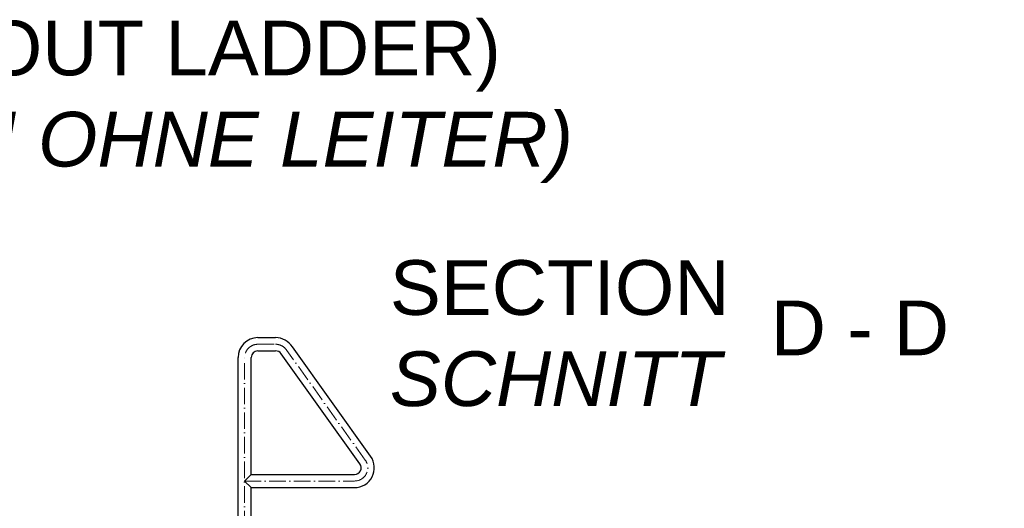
# Model space of a CAD drawing. Header units: millimetres. Extents: x -14064 to 10606674, y -83552 to 74051.
# Tile 579 of 656: x 27580 to 31179, y -14453 to -12666. Entities that reach past the tile are written whole.
import ezdxf

# ---------------------------------------------------------------- set-up
doc = ezdxf.new("R2010")
doc.units = ezdxf.units.MM
doc.linetypes.add('ACAD_ISO10W100', pattern=[18, 12, -3, 0, -3])
doc.layers.add('Beschriftung', color=7, linetype='Continuous', lineweight=9)
doc.styles.add('LBB3.5M1000', font='isocp.shx', dxfattribs={"height": 3.5})

msp = doc.modelspace()

# ---------------------------------------------------------------- linework, layer by layer
for p, q in [((28450.73875, -13829.10938), (28515.45734, -13829.10938)), ((28450.73875, -13877.40938), (28515.45734, -13877.40938)), ((28823.7791, -14291.06371), (28535.98249, -13888.83378)), ((28863.05077, -14262.94563), (28577.03279, -13863.3826)), ((28378.28875, -15118.41644), (28378.28875, -13901.55938)), ((28426.58875, -14329.26644), (28426.58875, -13901.55938)), ((28426.58875, -14329.26644), (28402.43875, -14353.41644)), ((28402.43875, -14353.41644), (28426.58875, -14377.56644)), ((28426.58875, -14329.26644), (28804.13875, -14329.26644)), ((28426.58875, -14377.56644), (28804.13875, -14377.56644)), ((28426.58875, -14979.26644), (28426.58875, -14377.56644))]:
    msp.add_line(p, q)
at = {"linetype": 'ACAD_ISO10W100', "lineweight": 18, "ltscale": 5}
for p, q in [((28450.73875, -13853.41644), (28515.55471, -13853.41644)), ((28843.41575, -14277.00582), (28556.60501, -13876.26525)), ((28402.43875, -15603.95398), (28402.43875, -13901.71644)), ((28402.43875, -14353.41644), (28804.13875, -14353.41644))]:
    msp.add_line(p, q, dxfattribs=at)
for centre, radius, start, end in [((28450.73875, -13901.55938), 72.45, 90, 180), ((28515.45734, -13901.55938), 72.45, 31.79891282, 90), ((28450.73875, -13901.55938), 24.15, 90, 180), ((28515.45734, -13901.55938), 24.15, 31.79891282, 90), ((28804.13875, -14305.11644), 72.45, 270, 35.59610741), ((28804.13875, -14305.11644), 24.15, 270, 35.58382393)]:
    msp.add_arc(centre, radius, start, end)
for centre, start, end in [((28450.73875, -13901.71644), 90, 180), ((28515.55471, -13901.71644), 31.79891282, 90), ((28804.13875, -14305.11644), 270, 35.59136635)]:
    msp.add_arc(centre, 48.3, start, end, dxfattribs=at)

# ---------------------------------------------------------------- texts
at = {"layer": 'Beschriftung', "char_height": 200, "attachment_point": 1, "style": 'LBB3.5M1000'}
for s, insert, width in [('\\pi1056.3;{\\fArial|b0|i0|c0|p34;MANHOLES \\fCastellar|b0|i0|c0|p18;I\\fArial|b0|i0|c0|p34; - \\fCastellar|b0|i0|c0|p18;III\\fArial|b0|i0|c0|p34; (\\fCastellar|b0|i0|c0|p18;I\\fArial|b0|i0|c0|p34; AND \\fCastellar|b0|i0|c0|p18;II\\fArial|b0|i0|c0|p34; WITHOUT LADDER)\\P\\pi497.77;\\fArial|b0|i1|c0|p34;MONTAGEÖFFNUNGEN \\fCastellar|b0|i1|c0|p18;I\\fArial|b0|i1|c0|p34;-\\fCastellar|b0|i1|c0|p18;III\\fArial|b0|i1|c0|p34; (\\fCastellar|b0|i1|c0|p18;I\\fArial|b0|i1|c0|p34; UND \\fCastellar|b0|i1|c0|p18;II\\fArial|b0|i1|c0|p34; OHNE LEITER)}', (22268.0837, -12670.02504), 8324.4402209), ('{\\fArial|b0|i0|c0|p34;SECTION\\P\\fArial|b0|i1|c0|p34;SCHNITT}', (28933.14719, -13545.97383), 1238.3896454), ('{\\fArial|b0|i0|c0|p34;D - D}', (30325.68451, -13693.5646), 665.3434054), ('\\pi285.13;{\\fArial|b0|i0|c0|p34;LEAKAGE CONTROL PIT\\P\\pi101.57;\\fArial|b0|i1|c0|p34;LECKKONTROLLSCHACHT}', (3235.68893, -14279.31285), 3804.6383403)]:
    msp.add_mtext(s, dxfattribs=dict(at, insert=insert, width=width))

doc.saveas('drawing.dxf')
